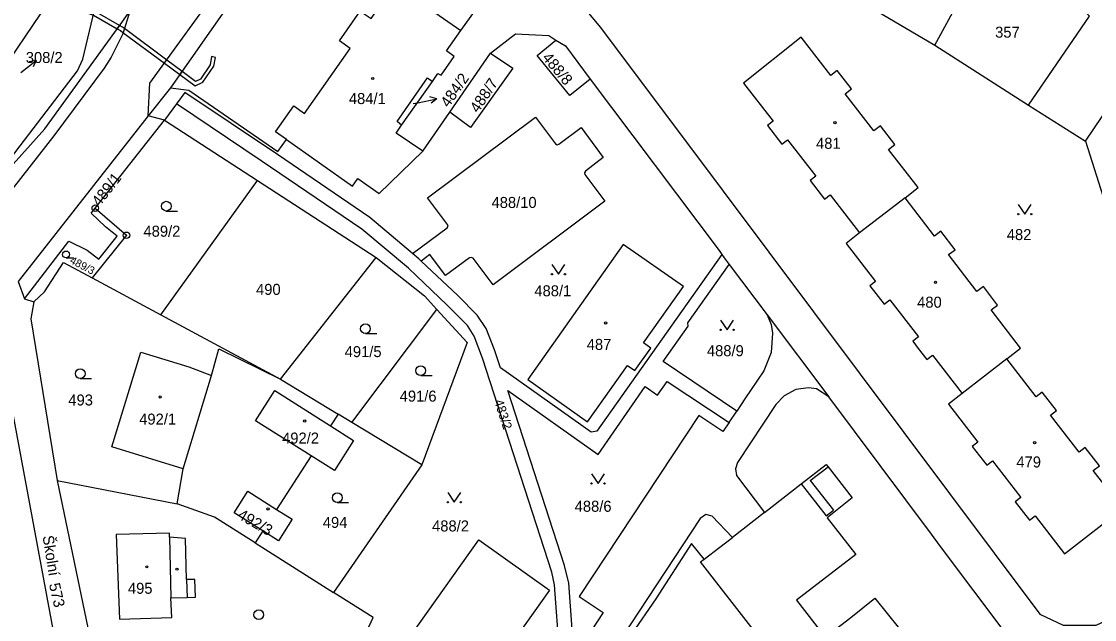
# Model space of a CAD drawing. Extents: x -562167 to -556918, y -1077891 to -1070763.
# Drawn here: x -558075.4 to -557909.8, y -1073435.4 to -1073343 of the extents above; entities that cross this region are included whole.
import ezdxf

# ---------------------------------------------------------------- set-up
doc = ezdxf.new("R2010")
doc.units = 0
for name, color, linetype in [('Hranice parcel', 7, 'Continuous'), ('Parcelní čísla', 7, 'Continuous'), ('Pop  PČ popisy', 7, 'Continuous'), ('Vnitřní kresba', 7, 'Continuous'), ('Věcná břemena k části', 7, 'Continuous'), ('Značky bodu BP', 7, 'Continuous'), ('Značky budov', 7, 'Continuous'), ('Značky kultur', 7, 'Continuous')]:
    doc.layers.add(name, color=color, linetype=linetype)

msp = doc.modelspace()

# ---------------------------------------------------------------- linework, layer by layer
at = {"layer": 'Hranice parcel'}
for p, q in [((-558028.41, -1073318.97), (-558052.39, -1073353.27)), ((-557934.44, -1073346.66), (-557925.54, -1073330.14)), ((-557911.2, -1073361.51), (-557892.99, -1073334.25)), ((-558017.77, -1073337.32), (-558007.59, -1073344.4)), ((-557947.81, -1073338.78), (-557934.44, -1073346.66)), ((-558058.64, -1073341.4), (-558059.76, -1073344.95)), ((-557934.44, -1073346.66), (-557919.99, -1073355.94)), ((-558009.3, -1073357), (-558003.01, -1073347.89)), ((-558003.01, -1073347.89), (-557999.59, -1073350.23)), ((-558083.8, -1073372.96), (-558066.74, -1073350.64)), ((-557999.59, -1073350.23), (-558006.08, -1073359.37)), ((-558055.85, -1073357.6), (-558055.56, -1073352.56)), ((-558052.39, -1073353.27), (-558055.85, -1073357.6)), ((-558016.74, -1073359.04), (-558011.99, -1073352.26)), ((-558051.46, -1073355.75), (-558053.32, -1073358.25)), ((-557919.99, -1073355.94), (-557911.2, -1073361.51)), ((-558055.85, -1073357.6), (-558075.89, -1073383.19)), ((-558063.99, -1073371.84), (-558053.32, -1073358.25)), ((-558053.32, -1073358.25), (-558055.85, -1073357.6)), ((-558053.32, -1073358.25), (-558038.99, -1073367.55)), ((-558013.44, -1073363.06), (-558009.3, -1073357)), ((-558006.08, -1073359.37), (-558009.3, -1073357)), ((-557911.2, -1073361.51), (-557908.52, -1073369.92)), ((-558053.86, -1073388.3), (-558038.99, -1073367.55)), ((-558038.99, -1073367.55), (-558020.67, -1073379.44)), ((-557939.06, -1073370.25), (-557946.07, -1073375.66)), ((-558035.4, -1073398.23), (-558020.67, -1073379.44)), ((-557967.34, -1073378.97), (-557986.61, -1073406.29)), ((-557972.56, -1073389.56), (-557966.21, -1073380.53)), ((-557966.21, -1073380.53), (-557960.31, -1073388.29)), ((-558075.89, -1073383.19), (-558074.9, -1073385.82)), ((-558064.49, -1073382.58), (-558053.86, -1073388.3)), ((-558074.9, -1073385.82), (-558073.48, -1073386.28)), ((-558024.42, -1073404.91), (-558011.29, -1073387.48)), ((-558053.86, -1073388.3), (-558035.4, -1073398.23)), ((-557960.31, -1073388.29), (-557950.81, -1073400.97)), ((-557960.31, -1073388.29), (-557959.73, -1073389.78)), ((-558068.26, -1073448.76), (-558079.07, -1073390.9)), ((-557923.37, -1073395.09), (-557930.26, -1073400.48)), ((-558035.4, -1073398.23), (-558026.52, -1073403.63)), ((-557950.81, -1073400.97), (-557952.73, -1073399.73)), ((-558039.27, -1073404.7), (-558036.29, -1073400)), ((-558036.29, -1073400), (-558027.69, -1073405.45)), ((-557966.19, -1073404.96), (-557964.99, -1073403.16)), ((-558030.69, -1073410.09), (-558039.27, -1073404.7)), ((-558026.52, -1073403.63), (-558027.69, -1073405.45)), ((-558024.42, -1073404.91), (-558026.52, -1073403.63)), ((-558027.69, -1073405.45), (-558024.15, -1073407.69)), ((-558013.61, -1073411.49), (-558024.42, -1073404.91)), ((-558024.15, -1073407.69), (-558027.08, -1073412.36)), ((-558030.69, -1073410.09), (-558036.02, -1073418.35)), ((-558027.08, -1073412.36), (-558030.69, -1073410.09)), ((-558013.61, -1073411.49), (-558027.22, -1073431.17)), ((-558069.9, -1073413.89), (-558063.79, -1073443.12)), ((-558069.9, -1073413.89), (-558051.38, -1073417.49)), ((-557965.04, -1073413.14), (-557960.73, -1073418.81)), ((-558042.56, -1073418.87), (-558040.48, -1073415.56)), ((-558040.48, -1073415.56), (-558036.02, -1073418.35)), ((-558038.16, -1073421.67), (-558042.56, -1073418.87)), ((-558036.02, -1073418.35), (-558033.6, -1073419.86)), ((-557965.67, -1073422.67), (-557968.81, -1073419.39)), ((-557960.73, -1073418.81), (-557965.67, -1073422.67)), ((-558033.6, -1073419.86), (-558035.74, -1073423.21)), ((-558038.16, -1073421.67), (-558039.34, -1073423.5)), ((-558035.74, -1073423.21), (-558038.16, -1073421.67)), ((-558039.34, -1073423.5), (-558027.22, -1073431.17)), ((-557970.03, -1073426.04), (-557971.99, -1073423.64))]:
    msp.add_line(p, q, dxfattribs=at)
for points in [[(-558017.89, -1073162.31), (-558032.09, -1073212.63), (-558035.15, -1073249.33), (-558039.97, -1073265.01), (-558041.24, -1073272.26), (-558045.55, -1073290.79), (-558055.77, -1073312.33), (-558066.64, -1073329.29), (-558067.37, -1073328.67), (-558071.91, -1073335.47), (-558071.45, -1073339.78), (-558072.38, -1073341.74), (-558078.52, -1073350.81)], [(-558066.74, -1073350.64), (-558065.9, -1073348.86), (-558061.08, -1073328.44), (-558060.65, -1073327.54), (-558046.7, -1073313.29), (-558030.4, -1073296.27), (-558015.33, -1073274.48), (-558010.02, -1073266.4), (-558006.82, -1073259.79), (-558003.58, -1073251.39), (-558001.93, -1073245.63), (-558000.3, -1073233.47), (-558000.14, -1073230.76), (-558000.21, -1073228.76), (-558000.67, -1073225.31), (-558001.93, -1073222.03), (-558003.18, -1073219.55), (-558003.41, -1073218.32), (-558003.28, -1073217.31), (-558002.8, -1073216.38), (-558000.9, -1073214.81)], [(-558022.09, -1073311.21), (-558020.08, -1073313.87), (-558000.41, -1073328.2), (-557993.92, -1073334.5), (-557986.04, -1073343.93), (-557967.1, -1073369.2), (-557918.24, -1073434.51), (-557914.64, -1073436.24), (-557909.55, -1073436.22), (-557905.05, -1073434.1), (-557902.57, -1073430.65), (-557891.22, -1073414.37), (-557877.97, -1073395.43)], [(-558055.56, -1073352.56), (-558041.67, -1073333.36), (-558032.81, -1073321.13)], [(-558007.59, -1073344.4), (-558004.4, -1073339.98), (-558003.75, -1073335.95), (-558005.22, -1073332.12), (-558012.98, -1073326.49)], [(-558034.47, -1073361.24), (-558036.19, -1073360.05), (-558033.38, -1073356.04), (-558031.73, -1073357.2), (-558024.67, -1073347.17), (-558026.34, -1073346.01), (-558023.11, -1073341.4), (-558021.44, -1073342.56), (-558017.77, -1073337.32)], [(-557919.99, -1073355.94), (-557910.58, -1073342.2), (-557912.73, -1073340.1)], [(-558083.8, -1073372.96), (-558071.77, -1073359.59), (-558059.92, -1073343.2), (-558058.64, -1073341.4)], [(-558059.76, -1073344.95), (-558061.55, -1073348.53), (-558062.6, -1073350.23), (-558070.37, -1073360.66), (-558089.91, -1073385.65), (-558114.04, -1073415.6), (-558119.93, -1073422.75), (-558120.74, -1073423.38), (-558121.71, -1073423.79), (-558122.74, -1073423.86)], [(-558011.99, -1073352.26), (-558011.14, -1073351.05), (-558010.65, -1073351.33), (-558008.6, -1073348.45), (-558009.82, -1073347.53), (-558007.59, -1073344.4)], [(-558003.01, -1073347.89), (-557999.15, -1073344.94), (-557994.02, -1073345.2), (-557992.92, -1073345.89)], [(-557987.64, -1073351.9), (-557990.77, -1073354.47), (-557995.82, -1073348.28), (-557992.92, -1073345.89)], [(-557992.92, -1073345.89), (-557991.47, -1073346.8), (-557987.64, -1073351.9)], [(-557939.06, -1073370.25), (-557937.03, -1073368.65), (-557941.61, -1073362.76), (-557940.64, -1073362.01), (-557942.87, -1073359.14), (-557943.85, -1073359.89), (-557948.29, -1073354.18), (-557947.32, -1073353.42), (-557949.52, -1073350.59), (-557950.49, -1073351.35), (-557955.09, -1073345.44), (-557963.96, -1073352.54), (-557959.4, -1073358.42), (-557960.27, -1073359.1), (-557958.05, -1073361.97), (-557957.18, -1073361.3), (-557952.83, -1073366.91), (-557953.7, -1073367.59), (-557951.48, -1073370.46), (-557950.61, -1073369.79), (-557946.07, -1073375.66)], [(-558016.74, -1073359.04), (-558017.42, -1073358.44), (-558012.76, -1073351.73), (-558011.99, -1073352.26)], [(-558052.39, -1073353.27), (-558049.55, -1073353.62), (-558035.82, -1073363.11), (-558034.47, -1073361.24)], [(-557987.64, -1073351.9), (-557967.72, -1073378.38), (-557967.34, -1073378.97)], [(-558015.07, -1073378.83), (-558021.62, -1073373.3), (-558035.88, -1073363.58), (-558050.18, -1073353.97), (-558051.46, -1073355.75)], [(-557997.16, -1073446.28), (-557996.18, -1073446.14), (-557992.37, -1073440.37), (-557993.13, -1073429.99), (-557993.58, -1073428.02), (-558004.25, -1073395), (-558005.55, -1073391.58), (-558006.57, -1073389.94), (-558009.69, -1073386.81), (-558015.69, -1073381.13), (-558022.86, -1073375.1), (-558038.38, -1073364.54), (-558051.46, -1073355.75)], [(-558015.07, -1073378.83), (-558009.7, -1073374.87), (-558009.55, -1073374.62), (-558009.63, -1073374.36), (-558012.72, -1073370.26), (-557996.07, -1073357.8), (-557992.97, -1073361.92), (-557992.74, -1073362.04), (-557992.48, -1073361.98), (-557989.05, -1073359.38), (-557985.61, -1073364.04), (-557988.36, -1073366.15), (-557988.52, -1073366.38), (-557988.48, -1073366.66), (-557985.4, -1073370.76), (-558002.63, -1073383.68), (-558005.71, -1073379.56), (-558005.98, -1073379.48), (-558006.26, -1073379.51), (-558009.96, -1073382.24), (-558012.37, -1073378.99), (-558013.71, -1073380.01)], [(-558013.44, -1073363.06), (-558017.55, -1073360.24), (-558016.74, -1073359.04)], [(-558034.47, -1073361.24), (-558024.32, -1073368.43), (-558023.47, -1073367.24), (-558020.17, -1073369.56), (-558013.44, -1073363.06)], [(-557923.37, -1073395.09), (-557921.26, -1073393.45), (-557925.78, -1073387.56), (-557924.79, -1073386.8), (-557926.98, -1073383.94), (-557927.98, -1073384.7), (-557932.34, -1073379.01), (-557931.35, -1073378.25), (-557933.54, -1073375.39), (-557934.53, -1073376.15), (-557939.06, -1073370.25)], [(-558074.9, -1073385.82), (-558068.06, -1073376.95), (-558065.25, -1073378.32), (-558063.46, -1073379.72), (-558060.6, -1073376.18), (-558062.42, -1073374.7), (-558064.61, -1073372.63), (-558063.99, -1073371.84)], [(-558063.99, -1073371.84), (-558059.19, -1073376.03), (-558064.49, -1073382.58)], [(-557946.07, -1073375.66), (-557948.14, -1073377.29), (-557943.62, -1073383.15), (-557944.49, -1073383.82), (-557942.29, -1073386.67), (-557941.42, -1073386), (-557937, -1073391.73), (-557937.87, -1073392.4), (-557937.04, -1073393.49), (-557935.69, -1073395.23), (-557934.82, -1073394.56), (-557930.26, -1073400.48)], [(-557973.25, -1073383.95), (-557982.53, -1073377.43), (-557997.25, -1073398.28), (-557988.03, -1073404.82), (-557981.86, -1073396.11), (-557980.74, -1073396.9), (-557978.29, -1073393.44), (-557979.41, -1073392.65), (-557973.25, -1073383.95)], [(-558020.67, -1073379.44), (-558013.21, -1073385.39), (-558011.29, -1073387.48)], [(-558013.71, -1073380.01), (-558014.05, -1073379.69), (-558015.07, -1073378.83)], [(-557967.34, -1073378.97), (-557966.98, -1073379.52), (-557966.21, -1073380.53)], [(-558073.48, -1073386.28), (-558071.82, -1073384.76), (-558068.89, -1073380.22), (-558064.49, -1073382.58)], [(-557986.61, -1073406.29), (-557987.5, -1073406.44), (-558001.47, -1073396.48), (-558002.38, -1073393.7), (-558003.7, -1073390.42), (-558005.05, -1073388.34), (-558008.08, -1073385.35), (-558013.71, -1073380.01)], [(-558073.48, -1073386.28), (-558073.96, -1073388.93), (-558069.9, -1073413.89)], [(-558011.29, -1073387.48), (-558006.6, -1073392.58), (-558013.61, -1073411.49)], [(-557964.99, -1073403.16), (-557976.4, -1073395.54), (-557972.54, -1073390.07), (-557972.56, -1073389.56)], [(-557959.73, -1073389.78), (-557959.52, -1073391.14), (-557959.72, -1073394.15), (-557960.86, -1073396.95), (-557963.76, -1073401.26), (-557964.99, -1073403.16)], [(-558051.38, -1073417.49), (-558050.42, -1073412.09), (-558061.44, -1073408.67), (-558056.95, -1073394.08), (-558049.56, -1073396.36), (-558046.09, -1073397.7), (-558044.91, -1073393.54), (-558035.4, -1073398.23)], [(-557930.26, -1073400.48), (-557932.35, -1073402.1), (-557927.81, -1073407.96), (-557928.68, -1073408.63), (-557926.46, -1073411.51), (-557925.59, -1073410.83), (-557921.19, -1073416.52), (-557922.06, -1073417.2), (-557919.87, -1073420.02), (-557919, -1073419.35), (-557914.46, -1073425.22), (-557905.47, -1073418.2), (-557910.01, -1073412.34), (-557909.08, -1073411.62), (-557911.27, -1073408.79), (-557912.2, -1073409.51), (-557916.62, -1073403.8), (-557915.7, -1073403.08), (-557917.89, -1073400.24), (-557918.82, -1073400.96), (-557923.37, -1073395.09)], [(-557990.11, -1073441.11), (-557990.95, -1073429.72), (-557991.6, -1073426.99), (-558000.34, -1073399.97), (-557986.42, -1073409.86), (-557979.13, -1073399.38), (-557977.23, -1073400.7), (-557975.75, -1073398.59), (-557966.19, -1073404.96)], [(-557952.73, -1073399.73), (-557953.94, -1073399.59), (-557955.93, -1073399.82), (-557957.72, -1073400.8), (-557958.97, -1073402.15), (-557964.89, -1073411.09), (-557965.23, -1073412.1), (-557965.04, -1073413.14)], [(-557943.74, -1073483.99), (-557922.57, -1073454.37), (-557920.54, -1073448.62), (-557920.67, -1073443.5), (-557923.32, -1073437.76), (-557933.57, -1073424.07), (-557935, -1073422.19), (-557950.81, -1073400.97)], [(-557966.19, -1073404.96), (-557967.15, -1073406.3), (-557970.9, -1073403.86), (-557989.34, -1073431.82), (-557985.62, -1073434.28), (-557990.11, -1073441.11)], [(-557960.73, -1073418.81), (-557955.07, -1073414.41), (-557951.22, -1073411.42), (-557950.93, -1073411.8), (-557947.21, -1073416.59), (-557951.08, -1073419.63), (-557946.63, -1073425.3), (-557955.8, -1073432.39), (-557951.37, -1073438.08), (-557947.44, -1073435.04), (-557943.73, -1073432.04), (-557939.89, -1073436.78), (-557943.7, -1073439.86), (-557943.42, -1073440.21), (-557947.29, -1073443.23), (-557962.81, -1073455.3), (-557971.36, -1073444.52), (-557962.13, -1073437.38), (-557970.6, -1073426.47), (-557970.03, -1073426.04)], [(-558039.34, -1073423.5), (-558045.61, -1073419.54), (-558051.38, -1073417.49)], [(-557968.81, -1073419.39), (-557969.8, -1073419.14), (-557970.66, -1073419.77), (-557992.19, -1073452.45)], [(-558049.8, -1073431.93), (-558048.54, -1073431.88), (-558048.64, -1073429.15), (-558049.91, -1073429.2), (-558050.08, -1073422.86), (-558052.56, -1073422.66), (-558052.57, -1073422.02), (-558060.76, -1073422.24), (-558060.26, -1073435.32), (-558052.21, -1073435.02), (-558052.32, -1073432.02), (-558049.8, -1073431.93)], [(-557970.03, -1073426.04), (-557967.63, -1073424.2), (-557965.67, -1073422.67)], [(-558023.22, -1073448.98), (-558004.82, -1073423.06), (-557993.94, -1073430.83), (-558002.36, -1073442.69), (-558001.05, -1073443.62)], [(-557971.99, -1073423.64), (-557977.49, -1073432.15), (-557981.25, -1073437.64), (-557989.89, -1073450.63)], [(-558024.27, -1073448.53), (-558022.77, -1073438.58), (-558021.1, -1073435.02), (-558027.22, -1073431.17)]]:
    msp.add_lwpolyline(points, dxfattribs=at)
at = {"layer": 'Pop  PČ popisy'}
for p, q in [((-558075.47, -1073350.88), (-558073.1, -1073349.03)), ((-558073.1, -1073349.03), (-558074.2, -1073349.25)), ((-558073.1, -1073349.03), (-558073.59, -1073350.04)), ((-558014.23, -1073355.56), (-558011.3, -1073354.94)), ((-558011.3, -1073354.94), (-558012.38, -1073354.65)), ((-558011.3, -1073354.94), (-558012.17, -1073355.63)), ((-558014.95, -1073355.7), (-558014.23, -1073355.56))]:
    msp.add_line(p, q, dxfattribs=at)
at = {"layer": 'Vnitřní kresba'}
for p, q in [((-558050.42, -1073412.09), (-558046.09, -1073397.7)), ((-557953.7, -1073413.91), (-557950.93, -1073411.8)), ((-557955.07, -1073414.41), (-557951.25, -1073419.34)), ((-557953.7, -1073413.91), (-557950.12, -1073418.46)), ((-557951.25, -1073419.34), (-557950.12, -1073418.46)), ((-558052.56, -1073422.66), (-558052.32, -1073432.02)), ((-558049.91, -1073429.2), (-558049.8, -1073431.93))]:
    msp.add_line(p, q, dxfattribs=at)
at = {"layer": 'Věcná břemena k části'}
for points in [[(-558072.88, -1073337.88), (-558073.16, -1073338.42), (-558071.5, -1073339.27), (-558070.04, -1073340.03), (-558064.26, -1073342.03), (-558060.6, -1073344.14), (-558060.24, -1073343.65), (-558064.01, -1073341.49), (-558069.8, -1073339.47), (-558071.58, -1073338.55)], [(-558059.78, -1073343.92), (-558060.24, -1073343.65), (-558060.6, -1073344.14), (-558060.1, -1073344.42), (-558059.73, -1073344.7), (-558053.31, -1073349.46), (-558050.95, -1073351.21), (-558050.6, -1073350.72), (-558052.96, -1073348.97), (-558059.51, -1073344.12)], [(-558050.95, -1073351.21), (-558048.57, -1073352.97), (-558047.38, -1073352.41), (-558045.72, -1073349.94), (-558045.45, -1073348.56), (-558046.04, -1073348.45), (-558046.28, -1073349.7), (-558047.78, -1073351.93), (-558048.51, -1073352.27), (-558050.6, -1073350.72)]]:
    msp.add_lwpolyline(points, close=True, dxfattribs=at)
at = {"layer": 'Značky bodu BP'}
for centre, radius in [((-558063.99, -1073371.84), 0.5), ((-558063.99, -1073371.84), 0.0303), ((-558059.19, -1073376.03), 0.5), ((-558059.19, -1073376.03), 0.0303)]:
    msp.add_circle(centre, radius, dxfattribs=at)
at = {"layer": 'Značky budov'}
for centre in [(-558021.18, -1073351.82), (-557949.87, -1073358.66), (-557934.36, -1073383.3), (-557985.25, -1073389.56), (-558053.98, -1073400.98), (-558031.67, -1073404.71), (-557919.07, -1073408.06), (-558037.33, -1073418.27), (-558056.04, -1073427.22), (-558051.4, -1073427.58)]:
    msp.add_circle(centre, 0.175, dxfattribs=at)
at = {"layer": 'Značky kultur'}
for p, q in [((-558053.04, -1073372.28), (-558051.29, -1073372.28)), ((-558068.51, -1073379.52), (-558067.28, -1073379.52)), ((-558022.31, -1073391.2), (-558020.56, -1073391.2)), ((-558066.32, -1073398.13), (-558064.57, -1073398.13)), ((-558013.78, -1073397.68), (-558012.03, -1073397.68)), ((-558026.66, -1073417.3), (-558024.91, -1073417.3))]:
    msp.add_line(p, q, dxfattribs=at)
for points in [[(-557921.59, -1073371.27), (-557920.59, -1073372.77), (-557919.59, -1073371.27)], [(-557993.54, -1073380.54), (-557992.54, -1073382.04), (-557991.54, -1073380.54)], [(-557967.51, -1073389.13), (-557966.51, -1073390.63), (-557965.51, -1073389.13)], [(-557987.43, -1073412.84), (-557986.43, -1073414.34), (-557985.43, -1073412.84)], [(-558009.6, -1073415.75), (-558008.6, -1073417.25), (-558007.6, -1073415.75)]]:
    msp.add_lwpolyline(points, dxfattribs=at)
for centre, radius in [((-558053.04, -1073371.53), 0.75), ((-557921.59, -1073372.77), 0.1), ((-557919.59, -1073372.77), 0.1), ((-558068.51, -1073378.99), 0.525), ((-557993.54, -1073382.04), 0.1), ((-557991.54, -1073382.04), 0.1), ((-558022.31, -1073390.45), 0.75), ((-557967.51, -1073390.63), 0.1), ((-557965.51, -1073390.63), 0.1), ((-558013.78, -1073396.93), 0.75), ((-558066.32, -1073397.38), 0.75), ((-557987.43, -1073414.34), 0.1), ((-557985.43, -1073414.34), 0.1), ((-558026.66, -1073416.55), 0.75), ((-558009.6, -1073417.25), 0.1), ((-558007.6, -1073417.25), 0.1), ((-558038.77, -1073434.61), 0.75)]:
    msp.add_circle(centre, radius, dxfattribs=at)

# ---------------------------------------------------------------- texts
at = {"layer": 'Parcelní čísla'}
for s, p in [('357', (-557925.16, -1073345.52)), ('308/2', (-558074.72, -1073349.43)), ('484/1', (-558024.87, -1073355.77)), ('481', (-557952.79, -1073362.68)), ('488/10', (-558002.86, -1073371.81)), ('489/2', (-558056.56, -1073376.25)), ('482', (-557923.36, -1073376.77)), ('490', (-558039.19, -1073385.23)), ('488/1', (-557996.25, -1073385.45)), ('480', (-557937.19, -1073387.21)), ('491/5', (-558025.51, -1073394.84)), ('487', (-557988.17, -1073393.73)), ('488/9', (-557969.63, -1073394.7)), ('493', (-558068.15, -1073402.31)), ('491/6', (-558017.03, -1073401.71)), ('492/1', (-558057.22, -1073405.26)), ('492/2', (-558035.17, -1073408.19)), ('479', (-557921.88, -1073411.88)), ('488/6', (-557990.03, -1073418.72)), ('494', (-558028.89, -1073421.21)), ('488/2', (-558012.03, -1073421.76)), ('495', (-558058.96, -1073431.38))]:
    msp.add_text(s, height=1.7, dxfattribs=at).set_placement(p)
for s, height, rotation, p in [('488/8', 1.7, 310, (-557995.15, -1073348.66)), ('484/2', 1.7, 55, (-558009.49, -1073356.42)), ('488/7', 1.7, 56, (-558004.94, -1073357.25)), ('489/1', 1.7, 52, (-558063.36, -1073371.71)), ('489/3', 1.2, 332, (-558068.03, -1073380.26)), ('483/2', 1.42, 288, (-558002.46, -1073401.63)), ('492/3', 1.7, 330, (-558042.19, -1073419.65)), ('573', 1.7, 283, (-558071.15, -1073429.92))]:
    msp.add_text(s, height=height, rotation=rotation, dxfattribs=at).set_placement(p)
at = {"layer": 'Pop  PČ popisy'}
msp.add_text('Školní', height=1.7, rotation=279, dxfattribs=at).set_placement((-558072.13, -1073422.5))

doc.saveas('drawing.dxf')
